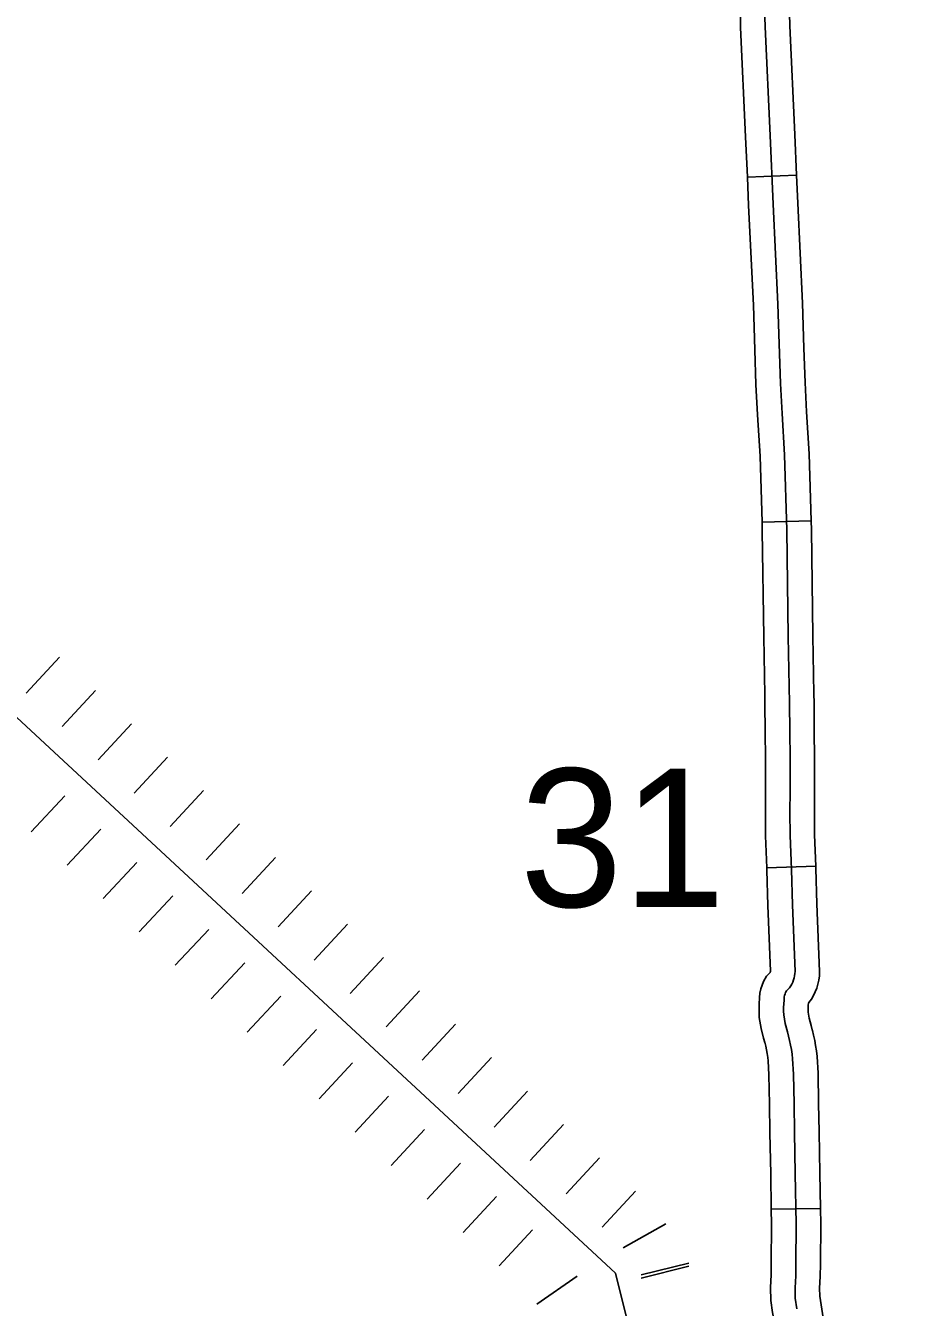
# Model space of a CAD drawing. Extents: x -19 to 366, y -4 to 359.
# Drawn here: x 163.312 to 163.83, y 180.299 to 181.04 of the extents above; entities that cross this region are included whole.
import ezdxf

# ---------------------------------------------------------------- set-up
doc = ezdxf.new("R2010")
doc.units = 0
for name, color, linetype in [('Level 29', 7, 'Continuous'), ('Level 45', 7, 'Continuous'), ('Level 5', 7, 'Continuous'), ('Level 60', 7, 'Continuous')]:
    doc.layers.add(name, color=color, linetype=linetype)

msp = doc.modelspace()

# ---------------------------------------------------------------- linework, layer by layer
at = {"layer": 'Level 29'}
for p, q in [((163.31273, 180.65407), (163.33205, 180.6749)), ((163.33356, 180.63475), (163.35288, 180.65558)), ((163.35439, 180.61543), (163.37371, 180.63626)), ((163.35439, 180.61543), (163.37371, 180.63626)), ((163.37522, 180.59611), (163.39454, 180.61694)), ((163.39605, 180.5768), (163.41537, 180.59762)), ((163.31575, 180.57378), (163.33507, 180.5946)), ((163.31575, 180.57378), (163.33507, 180.5946)), ((163.33658, 180.55446), (163.3559, 180.57529)), ((163.41688, 180.55748), (163.4362, 180.57831)), ((163.41688, 180.55748), (163.4362, 180.57831)), ((163.43771, 180.53816), (163.45703, 180.55899)), ((163.35741, 180.53514), (163.37673, 180.55597)), ((163.37824, 180.51582), (163.39756, 180.53665)), ((163.37824, 180.51582), (163.39756, 180.53665)), ((163.45854, 180.51884), (163.47785, 180.53967)), ((163.39907, 180.4965), (163.41839, 180.51733)), ((163.47936, 180.49952), (163.49868, 180.52035)), ((163.47936, 180.49952), (163.49868, 180.52035)), ((163.50019, 180.4802), (163.51951, 180.50103)), ((163.4199, 180.47718), (163.43922, 180.49801)), ((163.44073, 180.45786), (163.46005, 180.47869)), ((163.44073, 180.45786), (163.46005, 180.47869)), ((163.52102, 180.46088), (163.54034, 180.48171)), ((163.54185, 180.44156), (163.56117, 180.46239)), ((163.54185, 180.44156), (163.56117, 180.46239)), ((163.46155, 180.43854), (163.48087, 180.45937)), ((163.48238, 180.41922), (163.5017, 180.44005)), ((163.56268, 180.42224), (163.582, 180.44307)), ((163.50321, 180.3999), (163.52253, 180.42073)), ((163.50321, 180.3999), (163.52253, 180.42073)), ((163.58351, 180.40292), (163.60283, 180.42375)), ((163.60434, 180.3836), (163.62366, 180.40443)), ((163.60434, 180.3836), (163.62366, 180.40443)), ((163.52404, 180.38058), (163.54336, 180.40141)), ((163.54487, 180.36126), (163.56419, 180.38209)), ((163.62517, 180.36428), (163.64449, 180.38511)), ((163.646, 180.34497), (163.66532, 180.36579)), ((163.5657, 180.34195), (163.58502, 180.36277)), ((163.5657, 180.34195), (163.58502, 180.36277)), ((163.58653, 180.32263), (163.60585, 180.34346)), ((163.65815, 180.33297), (163.6829, 180.3469)), ((163.66867, 180.31733), (163.69622, 180.32423)), ((163.66867, 180.31543), (163.69622, 180.32233)), ((163.60831, 180.30046), (163.6317, 180.31659))]:
    msp.add_line(p, q, dxfattribs=at)
msp.add_lwpolyline([(162.64627, 181.02764), (162.84354, 180.91264), (163.0006, 180.78071), (163.28572, 180.65976), (163.65376, 180.31839), (163.6797, 180.21477)], dxfattribs=at)
at = {"layer": 'Level 45'}
for p, q in [((163.73012, 180.95251), (163.75851, 180.95376)), ((163.73857, 180.75291), (163.76696, 180.75375)), ((163.74129, 180.55285), (163.76968, 180.55386)), ((163.74395, 180.35539), (163.77236, 180.35587))]:
    msp.add_line(p, q, dxfattribs=at)
for points in [[(163.75415, 181.06165), (163.75461, 181.04015), (163.75747, 180.97726), (163.75851, 180.95376)], [(163.7262, 181.05354), (163.72611, 181.05097), (163.72609, 181.04507), (163.72621, 181.03921), (163.72909, 180.97599), (163.73012, 180.95251)], [(163.74029, 181.04519), (163.74041, 181.03968), (163.74328, 180.97662), (163.74503, 180.93692), (163.74777, 180.8791), (163.74925, 180.8332), (163.75022, 180.8159), (163.75162, 180.79186), (163.75292, 180.74823), (163.75375, 180.68688), (163.75445, 180.64815), (163.7546, 180.63185), (163.75476, 180.61637), (163.75482, 180.59747), (163.75469, 180.5852), (163.75483, 180.57168), (163.75554, 180.55205), (163.75615, 180.53152), (163.75767, 180.49301), (163.75761, 180.49174), (163.75744, 180.49048), (163.75717, 180.48924), (163.7568, 180.48802), (163.75634, 180.48684), (163.75578, 180.48569), (163.75515, 180.4846), (163.75442, 180.48356), (163.7536, 180.48259), (163.7527, 180.48167), (163.75225, 180.48086), (163.75188, 180.48), (163.7516, 180.47911), (163.75139, 180.47819), (163.75129, 180.47726), (163.7513, 180.47632), (163.75113, 180.47421), (163.75105, 180.47209), (163.75104, 180.46997), (163.7511, 180.46785), (163.75201, 180.46292), (163.75322, 180.45805), (163.75393, 180.4555), (163.75455, 180.45292), (163.7551, 180.45033), (163.75556, 180.44772), (163.75597, 180.4451), (163.75629, 180.44247), (163.75679, 180.43357), (163.75711, 180.41632), (163.75736, 180.39983), (163.75781, 180.37602), (163.7583, 180.34677), (163.75816, 180.32382), (163.75806, 180.31686), (163.7577, 180.3099), (163.75781, 180.30381), (163.75874, 180.2978)], [(163.73012, 180.95251), (163.73084, 180.93627), (163.73357, 180.87854), (163.73441, 180.85277)], [(163.75851, 180.95376), (163.75922, 180.93757), (163.76196, 180.87967), (163.7628, 180.85369)], [(163.73441, 180.85277), (163.73506, 180.83257), (163.73604, 180.81509), (163.73743, 180.79124), (163.73857, 180.75291)], [(163.7628, 180.85369), (163.76344, 180.83382), (163.7644, 180.81671), (163.76581, 180.79249), (163.76696, 180.75375)], [(163.73857, 180.75291), (163.73872, 180.74792), (163.73955, 180.68665), (163.74016, 180.65308)], [(163.76696, 180.75375), (163.76712, 180.74853), (163.76795, 180.6871), (163.76856, 180.6536)], [(163.74016, 180.65308), (163.74025, 180.64796), (163.7404, 180.63171), (163.74055, 180.61627), (163.74062, 180.59752), (163.74049, 180.58521), (163.74063, 180.57136), (163.74129, 180.55285)], [(163.76856, 180.6536), (163.76866, 180.64835), (163.76881, 180.63199), (163.76896, 180.61646), (163.76903, 180.59742), (163.7689, 180.5852), (163.76903, 180.57201), (163.76968, 180.55386)], [(163.74129, 180.55285), (163.74134, 180.55158), (163.74195, 180.53103), (163.74345, 180.49305), (163.74345, 180.49304), (163.74344, 180.49298), (163.74341, 180.4928), (163.74336, 180.49266), (163.74332, 180.49255), (163.74323, 180.49237), (163.74315, 180.49223), (163.74315, 180.49223), (163.74309, 180.49216), (163.74121, 180.49025), (163.7395, 180.48715), (163.73856, 180.48499), (163.73787, 180.48282), (163.73734, 180.48047), (163.73709, 180.47792), (163.73709, 180.47687), (163.73694, 180.47506), (163.73684, 180.47238), (163.73683, 180.46979), (163.73694, 180.46635), (163.73811, 180.45992), (163.73948, 180.45442), (163.74019, 180.45191), (163.74015, 180.45204)], [(163.76968, 180.55387), (163.76973, 180.55251), (163.77034, 180.53202), (163.77189, 180.49297), (163.77177, 180.49044), (163.77143, 180.48798), (163.77093, 180.48567), (163.77024, 180.48338), (163.76936, 180.48113), (163.76833, 180.47902), (163.76715, 180.47697), (163.7657, 180.4749), (163.76541, 180.47455), (163.76531, 180.47336), (163.76525, 180.4718), (163.76524, 180.47015), (163.76527, 180.46935), (163.7659, 180.46592), (163.76695, 180.46168), (163.76768, 180.45908), (163.76777, 180.45872)], [(163.76777, 180.45871), (163.76841, 180.45606), (163.76905, 180.45303), (163.76957, 180.45004), (163.77004, 180.44704), (163.77044, 180.44371), (163.77098, 180.4341), (163.77131, 180.41657), (163.77157, 180.40008), (163.77201, 180.37627), (163.77236, 180.35587)], [(163.74015, 180.45205), (163.7407, 180.44978), (163.74116, 180.44763), (163.74155, 180.4454), (163.7419, 180.44316), (163.74213, 180.44122), (163.74259, 180.43304), (163.74291, 180.41608), (163.74316, 180.39959), (163.74361, 180.37577), (163.74395, 180.35539)], [(163.74395, 180.35539), (163.7441, 180.34669), (163.74395, 180.32397), (163.74386, 180.31733), (163.74348, 180.31014), (163.74362, 180.30258), (163.74472, 180.29556), (163.74551, 180.29072), (163.74615, 180.28612), (163.74666, 180.2815), (163.74705, 180.27703), (163.74747, 180.26505), (163.74795, 180.25521)], [(163.77236, 180.35587), (163.77251, 180.34684), (163.77236, 180.32367), (163.77226, 180.31638), (163.77191, 180.30966), (163.77199, 180.30504), (163.77277, 180.30004), (163.7736, 180.29498), (163.77434, 180.28964), (163.77493, 180.28429), (163.77541, 180.27876), (163.77586, 180.26624), (163.77632, 180.25658)]]:
    msp.add_lwpolyline(points, dxfattribs=at)
at = {"layer": 'Level 60'}
for points in [[(168.79024, 2.24423), (168.56072, 10.86154), (168.3304, 19.47898), (168.09927, 28.09654), (167.86734, 36.71424), (167.63461, 45.33207), (167.40109, 53.95003), (167.16676, 62.56812), (166.93164, 71.18634), (166.69573, 79.80469), (166.45902, 88.42317), (166.22151, 97.04178), (165.98322, 105.66053), (165.74413, 114.27941), (165.50426, 122.89842), (165.26359, 131.51756), (165.02214, 140.13684), (164.7799, 148.75625), (164.53687, 157.3758), (164.29307, 165.99547), (164.04847, 174.61528), (163.8031, 183.23523), (163.55694, 191.85531), (163.31001, 200.47553), (163.06229, 209.09588), (162.8138, 217.71636), (162.56453, 226.33698), (162.31449, 234.95774), (162.06367, 243.57863), (161.81208, 252.19966), (161.55972, 260.82082), (161.30659, 269.44212), (161.05269, 278.06356), (160.79802, 286.68514), (160.54258, 295.30685), (160.28638, 303.9287), (160.02941, 312.55068), (159.77168, 321.1728), (159.51318, 329.79507), (159.25393, 338.41747), (158.99391, 347.04)], [(0, 180.89994), (7.12284, 180.90436), (14.24566, 180.9176), (21.36847, 180.93968), (28.49124, 180.97058), (35.61397, 181.01031), (42.73664, 181.05888), (49.85925, 181.11627), (56.98178, 181.18249), (64.10422, 181.25754), (71.22656, 181.34142), (78.3488, 181.43413), (85.47091, 181.53567), (92.5929, 181.64603), (99.71474, 181.76523), (106.83643, 181.89325), (113.95795, 182.0301), (121.0793, 182.17578), (128.20046, 182.33029), (135.32143, 182.49362), (142.44218, 182.66579), (149.56272, 182.84677), (156.68303, 183.03659), (163.8031, 183.23523), (170.92291, 183.4427), (178.04247, 183.65899), (185.16175, 183.88411), (192.28074, 184.11805), (199.39944, 184.36082), (206.51784, 184.61242), (213.63591, 184.87283), (220.75366, 185.14207), (227.87107, 185.42014), (234.98813, 185.70702), (242.10483, 186.00273), (249.22115, 186.30726), (256.33709, 186.62061), (263.45264, 186.94279), (270.56779, 187.27378), (277.68251, 187.61359), (284.79682, 187.96222), (291.91068, 188.31967), (299.02409, 188.68594), (306.13705, 189.06103), (313.24954, 189.44494), (320.36154, 189.83766), (327.47305, 190.23919), (334.58406, 190.64954), (341.69455, 191.06871)], [(0, 172.2839), (7.1335, 172.2883), (14.26699, 172.30153), (21.40046, 172.32356), (28.53389, 172.35442), (35.66729, 172.39408), (42.80062, 172.44256), (49.9339, 172.49986), (57.06709, 172.56597), (64.2002, 172.6409), (71.33321, 172.72464), (78.46611, 172.81719), (85.59889, 172.91856), (92.73155, 173.02874), (99.86406, 173.14774), (106.99641, 173.27555), (114.12861, 173.41217), (121.26063, 173.5576), (128.39246, 173.71185), (135.5241, 173.87492), (142.65553, 174.04679), (149.78674, 174.22748), (156.91773, 174.41697), (164.04847, 174.61528), (171.17897, 174.82241), (178.3092, 175.03834), (185.43916, 175.26308), (192.56884, 175.49664), (199.69822, 175.739), (206.8273, 175.99017), (213.95607, 176.25015), (221.0845, 176.51895), (228.2126, 176.79655), (235.34035, 177.08295), (242.46774, 177.37817), (249.59476, 177.68219), (256.7214, 177.99502), (263.84765, 178.31666), (270.97349, 178.6471), (278.09893, 178.98634), (285.22393, 179.33439), (292.3485, 179.69125), (299.47263, 180.05691), (306.59629, 180.43137), (313.71949, 180.81463), (320.84221, 181.2067), (327.96444, 181.60757), (335.08617, 182.01724), (342.20739, 182.4357)]]:
    msp.add_spline(points, degree=3, dxfattribs=at)

# ---------------------------------------------------------------- texts
at = {"layer": 'Level 5'}
msp.add_text('31', height=0.08, dxfattribs=at).set_placement((163.59839, 180.53035))

doc.saveas('drawing.dxf')
